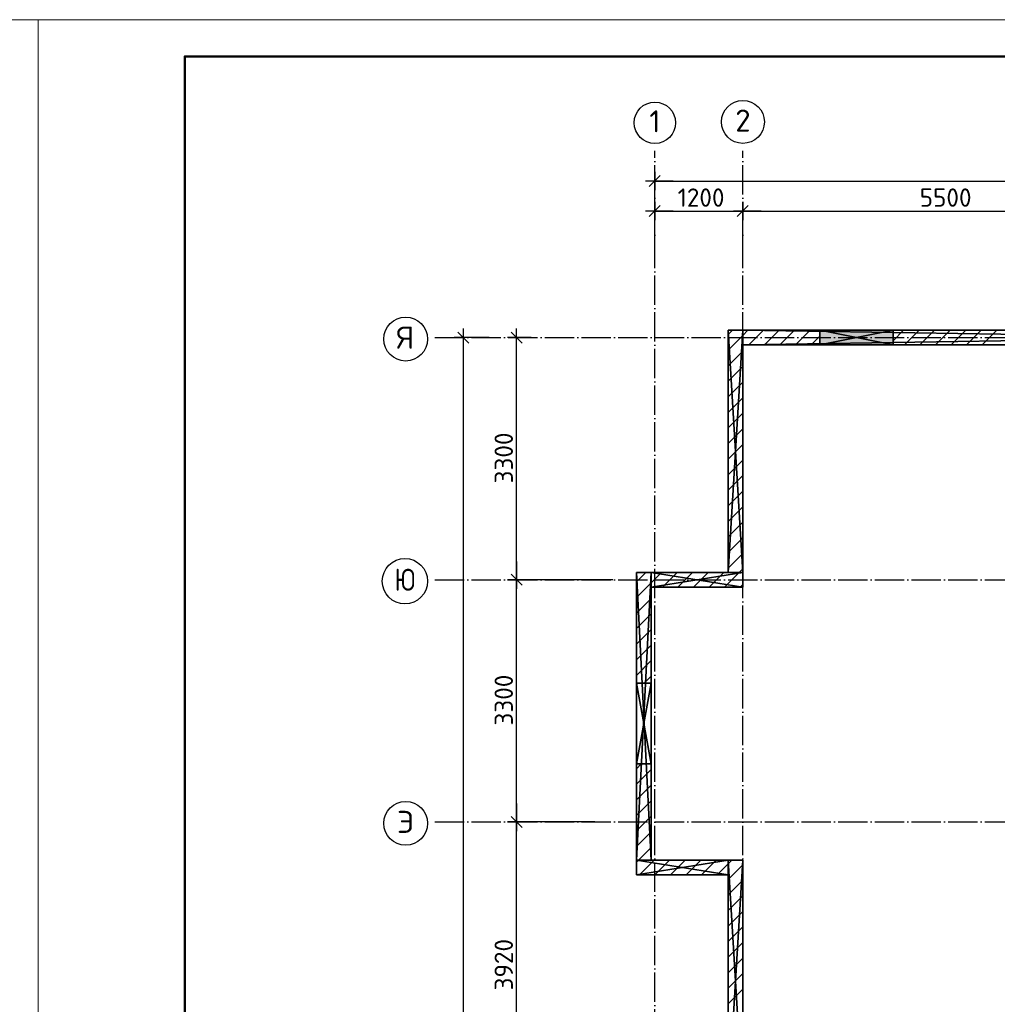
# Model space of a CAD drawing. Header units: millimetres. Extents: x 40580 to 559114, y -343730 to 81020.
# Tile 621 of 656: x 486970 to 500298, y -68214 to -54794. Entities that reach past the tile are written whole.
import ezdxf
from ezdxf.enums import TextEntityAlignment as Align

# ---------------------------------------------------------------- set-up
doc = ezdxf.new("R2010")
doc.units = ezdxf.units.MM
doc.linetypes.add('______11', pattern=[500, 400, -50, 0, -50])
doc.linetypes.add('______5', pattern=[1100, 800, -100, 100, -100])
for name, color, linetype in [('____________', 7, 'Continuous'), ('_____________1', 7, 'Continuous'), ('_________________1_', 7, 'Continuous'), ('___________________', 253, '______5')]:
    doc.layers.add(name, color=color, linetype=linetype)
doc.layers.add('Standard', color=7, linetype='Continuous', lineweight=25)
doc.styles.add('ISOCPEUR', font='isocpeur.ttf')

# ---------------------------------------------------------------- blocks, each defined once
blk = doc.blocks.new('ALL_ML_STRICH')
at = {"color": 0, "linetype": 'ByBlock', "lineweight": -2}
for p, q in [((-1, 0), (0.5, 0)), ((-0.3, -0.3), (0.3, 0.3)), ((0, -0.5), (0, 0.5))]:
    blk.add_line(p, q, dxfattribs=at)

msp = doc.modelspace()

# ---------------------------------------------------------------- linework, layer by layer
at = {"layer": '____________', "color": 251, "linetype": 'Continuous'}
for p, q in [((495627.7, -57350.9), (495627.7, -56993.5)), ((495627.7, -57990.9), (495627.7, -57403.5)), ((496827.7, -57823.1), (496827.7, -57403.5)), ((496827.7, -57823.1), (496827.7, -57403.5)), ((493371.5, -59127.5), (493019.1, -59127.5)), ((493941.5, -59127.5), (493744.6, -59127.5)), ((495054.6, -62427.5), (493744.6, -62427.5)), ((495054.6, -62427.5), (493744.6, -62427.5)), ((494811.2, -65727.5), (493744.6, -65727.5)), ((494811.2, -65727.5), (493744.6, -65727.5))]:
    msp.add_line(p, q, dxfattribs=at)
at = {"layer": '____________', "color": 7, "linetype": 'Continuous'}
for p, q in [((495627.7, -56993.5), (509527.7, -56993.5)), ((495627.7, -57403.5), (496827.7, -57403.5)), ((496827.7, -57403.5), (502327.7, -57403.5)), ((493019.1, -80167.5), (493019.1, -59127.5)), ((493744.6, -62427.5), (493744.6, -59127.5)), ((493744.6, -65727.5), (493744.6, -62427.5)), ((493744.6, -69647.5), (493744.6, -65727.5))]:
    msp.add_line(p, q, dxfattribs=at)
at = {"layer": '_____________1', "color": 253, "linetype": '______5'}
for p, q in [((496627.7, -59085.9), (496686.1, -59027.5)), ((496910.4, -59227.5), (497110.4, -59027.5)), ((497334.6, -59227.5), (497534.6, -59027.5)), ((499031.7, -59227.5), (499231.7, -59027.5)), ((499456, -59227.5), (499656, -59027.5)), ((499880.2, -59227.5), (500080.2, -59027.5)), ((497758.9, -59227.5), (497877.7, -59108.7)), ((496627.7, -59510.1), (496827.7, -59310.1)), ((496627.7, -59934.4), (496827.7, -59734.4)), ((496627.7, -60358.7), (496827.7, -60158.7)), ((496627.7, -60782.9), (496827.7, -60582.9)), ((496627.7, -61207.2), (496827.7, -61007.2)), ((496627.7, -61631.5), (496827.7, -61431.5)), ((496627.7, -62055.7), (496827.7, -61855.7)), ((495377.7, -62457.2), (495507.4, -62327.5)), ((495731.7, -62527.5), (495931.7, -62327.5)), ((496156, -62527.5), (496356, -62327.5)), ((496580.2, -62527.5), (496780.2, -62327.5)), ((496780.2, -62327.5), (496827.7, -62280)), ((495377.7, -65002.8), (495443, -64937.5)), ((495377.7, -66275.6), (495405.8, -66247.5)), ((495630.1, -66447.5), (495830.1, -66247.5)), ((496054.3, -66447.5), (496254.3, -66247.5)), ((496627.7, -66298.4), (496678.6, -66247.5)), ((496478.6, -66447.5), (496627.7, -66298.4)), ((496627.7, -66722.6), (496827.7, -66522.6)), ((496627.7, -67146.9), (496827.7, -66946.9)), ((496627.7, -67571.2), (496827.7, -67371.2)), ((496627.7, -67995.4), (496827.7, -67795.4))]:
    msp.add_line(p, q, dxfattribs=at)
at = {"layer": '_____________1', "color": 253, "linetype": '______11'}
for p, q in [((496827.7, -59098), (496898.2, -59027.5)), ((497122.5, -59227.5), (497322.5, -59027.5)), ((497546.8, -59227.5), (497746.8, -59027.5)), ((498877.7, -59169.3), (499019.6, -59027.5)), ((499243.8, -59227.5), (499443.8, -59027.5)), ((499668.1, -59227.5), (499868.1, -59027.5)), ((500092.3, -59227.5), (500292.3, -59027.5)), ((496627.7, -59298), (496827.7, -59098)), ((496627.7, -59722.3), (496827.7, -59522.3)), ((496627.7, -60146.5), (496827.7, -59946.5)), ((496627.7, -60570.8), (496827.7, -60370.8)), ((496627.7, -60995.1), (496827.7, -60795.1)), ((496627.7, -61419.3), (496827.7, -61219.3)), ((496627.7, -61843.6), (496827.7, -61643.6)), ((496627.7, -62267.9), (496827.7, -62067.9)), ((495577.7, -62469.3), (495719.6, -62327.5)), ((495943.8, -62527.5), (496143.8, -62327.5)), ((496368.1, -62527.5), (496568.1, -62327.5)), ((496792.3, -62527.5), (496827.7, -62492.1)), ((495417.9, -66447.5), (495617.9, -66247.5)), ((495842.2, -66447.5), (496042.2, -66247.5)), ((496266.5, -66447.5), (496466.5, -66247.5)), ((496627.7, -66510.5), (496827.7, -66310.5)), ((496627.7, -66934.8), (496827.7, -66734.8)), ((496627.7, -67359), (496827.7, -67159)), ((496627.7, -67783.3), (496827.7, -67583.3)), ((496627.7, -68207.6), (496827.7, -68007.6))]:
    msp.add_line(p, q, dxfattribs=at)
for points in [[(495377.7, -62669.3), (495577.7, -62469.3), (495577.7, -62469.3)], [(495377.7, -63093.6), (495577.7, -62893.6), (495577.7, -62893.6)], [(495377.7, -63517.9), (495577.7, -63317.9), (495577.7, -63317.9)], [(495482.3, -63837.5), (495577.7, -63742.1), (495577.7, -63742.1)], [(495377.7, -65214.9), (495577.7, -65014.9), (495577.7, -65014.9)], [(495377.7, -65639.2), (495577.7, -65439.2), (495577.7, -65439.2)], [(495377.7, -66063.5), (495577.7, -65863.5), (495577.7, -65863.5)]]:
    msp.add_lwpolyline(points, dxfattribs=at)
at = {"layer": '_____________1', "color": 253, "linetype": '______5'}
for points in [[(495377.7, -62881.5), (495577.7, -62681.5), (495577.7, -62681.5)], [(495377.7, -63305.7), (495577.7, -63105.7), (495577.7, -63105.7)], [(495377.7, -63730), (495577.7, -63530), (495577.7, -63530)], [(495377.7, -65427.1), (495577.7, -65227.1), (495577.7, -65227.1)], [(495377.7, -65851.3), (495577.7, -65651.3), (495577.7, -65651.3)], [(495405.8, -66247.5), (495577.7, -66075.6), (495577.7, -66075.6)]]:
    msp.add_lwpolyline(points, dxfattribs=at)
at = {"layer": '_________________1_', "color": 212, "linetype": 'Continuous'}
for p, q in [((498877.7, -59027.5), (497877.7, -59027.5)), ((497877.7, -59027.5), (497877.7, -59227.5)), ((497877.7, -59027.5), (498877.7, -59227.5)), ((497877.7, -59227.5), (498877.7, -59027.5)), ((498877.7, -59227.5), (498877.7, -59027.5)), ((497877.7, -59227.5), (498877.7, -59227.5))]:
    msp.add_line(p, q, dxfattribs=at)
at = {"layer": '_________________1_', "color": 6, "linetype": 'Continuous'}
for points in [[(497877.7, -59227.5), (497877.7, -59027.5), (498877.7, -59227.5)], [(498877.7, -59227.5), (497877.7, -59027.5), (498877.7, -59027.5)]]:
    msp.add_solid(points, dxfattribs=at)
at = {"layer": '___________________', "color": 253, "linetype": '______11'}
for p, q in [((495627.7, -81683.2), (495627.7, -56580.9)), ((495627.7, -81683.2), (495627.7, -56580.9)), ((496827.7, -81683.2), (496827.7, -56580.9)), ((496827.7, -81683.2), (496827.7, -56580.9)), ((492627.7, -59127.5), (492627.7, -59127.5)), ((492627.7, -59127.5), (510527.7, -59127.5)), ((492627.7, -59127.5), (492627.7, -59127.5)), ((492627.7, -59127.5), (510527.7, -59127.5)), ((492627.7, -62427.5), (492627.7, -62427.5)), ((492627.7, -62427.5), (510527.7, -62427.5)), ((492627.7, -62427.5), (492627.7, -62427.5)), ((492627.7, -62427.5), (510527.7, -62427.5)), ((492627.7, -65727.5), (492627.7, -65727.5)), ((492627.7, -65727.5), (510527.7, -65727.5)), ((492627.7, -65727.5), (492627.7, -65727.5)), ((492627.7, -65727.5), (510527.7, -65727.5))]:
    msp.add_line(p, q, dxfattribs=at)
at = {"layer": '___________________', "color": 7, "linetype": 'Continuous'}
for centre, radius in [((495629.6, -56198.5), 281.9), ((496830.1, -56188), 292.4), ((492231.5, -59147), 298.8), ((492222.2, -62447), 309.5), ((492231.5, -65747), 298.8)]:
    msp.add_circle(centre, radius, dxfattribs=at)
at = {"layer": 'Standard', "color": 7, "linetype": 'Continuous', "lineweight": 13, "transparency": 33554687}
for points in [[(457519.9, -54794), (457519.9, -96794), (487219.9, -96794), (487219.9, -54794), (457519.9, -54794)], [(487219.9, -54794), (487219.9, -96794), (516919.9, -96794), (516919.9, -54794), (487219.9, -54794)]]:
    msp.add_lwpolyline(points, close=True, dxfattribs=at)
at = {"layer": 'Standard', "color": 7, "linetype": 'Continuous', "lineweight": 50, "transparency": 33554687}
msp.add_lwpolyline([(516419.9, -56794), (516419.9, -96294), (489219.9, -96294), (489219.9, -55294), (516419.9, -55294)], close=True, dxfattribs=at)

# ---------------------------------------------------------------- block references
at = {"layer": '____________', "color": 7, "linetype": 'Continuous', "xscale": 250, "yscale": 250, "zscale": 250}
for p, rotation in [((495627.7, -56993.5), 180), ((495627.7, -57403.5), 180), ((496827.7, -57403.5), 180), ((493019.1, -59127.5), 90), ((493744.6, -59127.5), 90), ((493744.6, -62427.5), 270), ((493744.6, -62427.5), 90), ((493744.6, -65727.5), 270), ((493744.6, -65727.5), 90)]:
    msp.add_blockref('ALL_ML_STRICH', p, dxfattribs=dict(at, rotation=rotation))
msp.add_blockref('ALL_ML_STRICH', (496827.7, -57403.5), dxfattribs=at)

# ---------------------------------------------------------------- texts
at = {"layer": '____________', "color": 7, "style": 'ISOCPEUR'}
for s, p in [('1200', (495940.2, -57343.5)), ('5500', (499240.2, -57343.5))]:
    msp.add_text(s, height=250, dxfattribs=at).set_placement(p)
for s, p in [('3300', (493694.6, -61115)), ('3300', (493694.6, -64415)), ('3920', (493694.6, -68025))]:
    msp.add_text(s, height=250, rotation=90, dxfattribs=at).set_placement(p)
at = {"layer": '___________________', "color": 7, "linetype": 'Continuous', "style": 'ISOCPEUR'}
msp.add_text('1', height=300, dxfattribs=at).set_placement((495554.6, -56329), (495704.6, -56329), align=Align.FIT)
for s, width, p, p2 in [('2', 0.999205, (496725.1, -56318.5), (496935, -56318.5)), ('Я', 0.999536, (492111.5, -59277.5), (492351.4, -59277.5)), ('Ю', 0.999903, (492079.7, -62577.5), (492364.7, -62577.5)), ('Э', 0.999536, (492111.5, -65877.5), (492351.4, -65877.5))]:
    msp.add_text(s, height=300, dxfattribs=dict(at, width=width)).set_placement(p, p2, align=Align.FIT)

# ---------------------------------------------------------------- meshes
at = {"layer": '_____________1', "color": 7, "linetype": 'Continuous'}
mesh = msp.add_polyface(dxfattribs=at)
corners = [(496627.7, -59027.5, -3800), (496627.7, -62327.5, -3800), (496627.7, -62327.5, -350), (496627.7, -59027.5, -350)]
mesh.append_faces([[corners[k] for k in face] for face in [(1, 2, 0)]], dxfattribs={"vtx1": -1, "color": 7})
mesh.append_faces([[corners[k] for k in face] for face in [(2, 3, 0)]], dxfattribs={"vtx2": -1, "color": 7})
mesh = msp.add_polyface(dxfattribs=at)
corners = [(496827.7, -59027.5, -3800), (496627.7, -59027.5, -3800), (496627.7, -59027.5, -350), (496827.7, -59027.5, -350)]
mesh.append_faces([[corners[k] for k in face] for face in [(1, 2, 0)]], dxfattribs={"vtx1": -1, "color": 7})
mesh.append_faces([[corners[k] for k in face] for face in [(2, 3, 0)]], dxfattribs={"vtx2": -1, "color": 7})
mesh = msp.add_polyface(dxfattribs=at)
corners = [(496627.7, -62327.5, -350), (496827.7, -62327.5, -350), (496827.7, -59027.5, -350), (496627.7, -59027.5, -350)]
mesh.append_faces([[corners[k] for k in face] for face in [(1, 2, 0)]], dxfattribs={"vtx1": -1, "color": 7})
mesh.append_faces([[corners[k] for k in face] for face in [(2, 3, 0)]], dxfattribs={"vtx2": -1, "color": 7})
mesh = msp.add_polyface(dxfattribs=at)
corners = [(496827.7, -62327.5, -3800), (496627.7, -62327.5, -3800), (496627.7, -59027.5, -3800), (496827.7, -59027.5, -3800)]
mesh.append_faces([[corners[k] for k in face] for face in [(1, 2, 0)]], dxfattribs={"vtx1": -1, "color": 7})
mesh.append_faces([[corners[k] for k in face] for face in [(2, 3, 0)]], dxfattribs={"vtx2": -1, "color": 7})
mesh = msp.add_polyface(dxfattribs=at)
corners = [(496827.7, -59027.5, -3800), (496827.7, -59227.5, -3800), (496827.7, -59227.5, -350), (496827.7, -59027.5, -350)]
mesh.append_faces([[corners[k] for k in face] for face in [(1, 2, 0)]], dxfattribs={"vtx1": -1, "color": 7})
mesh.append_faces([[corners[k] for k in face] for face in [(2, 3, 0)]], dxfattribs={"vtx2": -1, "color": 7})
mesh = msp.add_polyface(dxfattribs=at)
corners = [(496827.7, -59227.5, -3800), (496827.7, -59027.5, -3800), (509727.7, -59027.5, -3800), (509727.7, -59227.5, -3800)]
mesh.append_faces([[corners[k] for k in face] for face in [(1, 2, 0)]], dxfattribs={"vtx1": -1, "color": 7})
mesh.append_faces([[corners[k] for k in face] for face in [(2, 3, 0)]], dxfattribs={"vtx2": -1, "color": 7})
mesh = msp.add_polyface(dxfattribs=at)
corners = [(496827.7, -59027.5, -350), (496827.7, -59227.5, -350), (509727.7, -59227.5, -350), (509727.7, -59027.5, -350)]
mesh.append_faces([[corners[k] for k in face] for face in [(1, 2, 0)]], dxfattribs={"vtx1": -1, "color": 7})
mesh.append_faces([[corners[k] for k in face] for face in [(2, 3, 0)]], dxfattribs={"vtx2": -1, "color": 7})
mesh = msp.add_polyface(dxfattribs=at)
corners = [(509727.7, -59027.5, -3800), (496827.7, -59027.5, -3800), (496827.7, -59027.5, -350), (509727.7, -59027.5, -350), (498877.7, -59027.5, -2000), (497877.7, -59027.5, -2000), (497877.7, -59027.5, -2600), (498877.7, -59027.5, -2600)]
mesh.append_faces([[corners[k] for k in face] for face in [(4, 2, 0)]], dxfattribs={"vtx0": -1, "vtx1": -1, "vtx2": -1, "color": 7})
mesh.append_faces([[corners[k] for k in face] for face in [(2, 4, 5), (6, 1, 2)]], dxfattribs={"vtx0": -1, "vtx2": -1, "color": 7})
mesh.append_faces([[corners[k] for k in face] for face in [(5, 6, 2), (6, 7, 1), (0, 1, 7), (7, 4, 0)]], dxfattribs={"vtx1": -1, "vtx2": -1, "color": 7})
mesh.append_faces([[corners[k] for k in face] for face in [(2, 3, 0)]], dxfattribs={"vtx2": -1, "color": 7})
mesh = msp.add_polyface(dxfattribs=at)
corners = [(496827.7, -62327.5, -3800), (496827.7, -59027.5, -3800), (496827.7, -59027.5, -350), (496827.7, -62327.5, -350)]
mesh.append_faces([[corners[k] for k in face] for face in [(1, 2, 0)]], dxfattribs={"vtx1": -1, "color": 7})
mesh.append_faces([[corners[k] for k in face] for face in [(2, 3, 0)]], dxfattribs={"vtx2": -1, "color": 7})
mesh = msp.add_polyface(dxfattribs=at)
corners = [(497877.7, -59027.5, -2600), (497877.7, -59027.5, -2000), (497877.7, -59227.5, -2000), (497877.7, -59227.5, -2600)]
mesh.append_faces([[corners[k] for k in face] for face in [(1, 2, 0)]], dxfattribs={"vtx1": -1, "color": 7})
mesh.append_faces([[corners[k] for k in face] for face in [(2, 3, 0)]], dxfattribs={"vtx2": -1, "color": 7})
mesh = msp.add_polyface(dxfattribs=at)
corners = [(498877.7, -59027.5, -2600), (497877.7, -59027.5, -2600), (497877.7, -59227.5, -2600), (498877.7, -59227.5, -2600)]
mesh.append_faces([[corners[k] for k in face] for face in [(1, 2, 0)]], dxfattribs={"vtx1": -1, "color": 7})
mesh.append_faces([[corners[k] for k in face] for face in [(2, 3, 0)]], dxfattribs={"vtx2": -1, "color": 7})
mesh = msp.add_polyface(dxfattribs=at)
corners = [(498877.7, -59227.5, -2000), (497877.7, -59227.5, -2000), (497877.7, -59027.5, -2000), (498877.7, -59027.5, -2000)]
mesh.append_faces([[corners[k] for k in face] for face in [(1, 2, 0)]], dxfattribs={"vtx1": -1, "color": 7})
mesh.append_faces([[corners[k] for k in face] for face in [(2, 3, 0)]], dxfattribs={"vtx2": -1, "color": 7})
mesh = msp.add_polyface(dxfattribs=at)
corners = [(498877.7, -59227.5, -2600), (498877.7, -59227.5, -2000), (498877.7, -59027.5, -2000), (498877.7, -59027.5, -2600)]
mesh.append_faces([[corners[k] for k in face] for face in [(1, 2, 0)]], dxfattribs={"vtx1": -1, "color": 7})
mesh.append_faces([[corners[k] for k in face] for face in [(2, 3, 0)]], dxfattribs={"vtx2": -1, "color": 7})
mesh = msp.add_polyface(dxfattribs=at)
corners = [(496827.7, -59227.5, -3800), (509727.7, -59227.5, -3800), (509727.7, -59227.5, -350), (496827.7, -59227.5, -350), (497877.7, -59227.5, -2000), (498877.7, -59227.5, -2000), (498877.7, -59227.5, -2600), (497877.7, -59227.5, -2600)]
mesh.append_faces([[corners[k] for k in face] for face in [(6, 0, 2)]], dxfattribs={"vtx0": -1, "vtx1": -1, "vtx2": -1, "color": 7})
mesh.append_faces([[corners[k] for k in face] for face in [(3, 4, 5), (4, 3, 0)]], dxfattribs={"vtx0": -1, "vtx2": -1, "color": 7})
mesh.append_faces([[corners[k] for k in face] for face in [(2, 3, 5), (5, 6, 2), (6, 7, 0), (7, 4, 0)]], dxfattribs={"vtx1": -1, "vtx2": -1, "color": 7})
mesh.append_faces([[corners[k] for k in face] for face in [(0, 1, 2)]], dxfattribs={"vtx2": -1, "color": 7})
mesh = msp.add_polyface(dxfattribs=at)
corners = [(495577.7, -62327.5, -3800), (495377.7, -62327.5, -3800), (495377.7, -62327.5, -350), (495577.7, -62327.5, -350)]
mesh.append_faces([[corners[k] for k in face] for face in [(1, 2, 0)]], dxfattribs={"vtx1": -1, "color": 7})
mesh.append_faces([[corners[k] for k in face] for face in [(2, 3, 0)]], dxfattribs={"vtx2": -1, "color": 7})
mesh = msp.add_polyface(dxfattribs=at)
corners = [(495577.7, -66247.5, -3800), (495377.7, -66247.5, -3800), (495377.7, -62327.5, -3800), (495577.7, -62327.5, -3800)]
mesh.append_faces([[corners[k] for k in face] for face in [(1, 2, 0)]], dxfattribs={"vtx1": -1, "color": 7})
mesh.append_faces([[corners[k] for k in face] for face in [(2, 3, 0)]], dxfattribs={"vtx2": -1, "color": 7})
mesh = msp.add_polyface(dxfattribs=at)
corners = [(495377.7, -66247.5, -350), (495577.7, -66247.5, -350), (495577.7, -62327.5, -350), (495377.7, -62327.5, -350)]
mesh.append_faces([[corners[k] for k in face] for face in [(1, 2, 0)]], dxfattribs={"vtx1": -1, "color": 7})
mesh.append_faces([[corners[k] for k in face] for face in [(2, 3, 0)]], dxfattribs={"vtx2": -1, "color": 7})
mesh = msp.add_polyface(dxfattribs=at)
corners = [(495377.7, -62327.5, -3800), (495377.7, -66247.5, -3800), (495377.7, -66247.5, -350), (495377.7, -62327.5, -350), (495377.7, -63837.5, -600), (495377.7, -64937.5, -600), (495377.7, -64937.5, -1900), (495377.7, -63837.5, -1900)]
mesh.append_faces([[corners[k] for k in face] for face in [(3, 4, 5), (7, 0, 1), (7, 3, 0)]], dxfattribs={"vtx0": -1, "vtx2": -1, "color": 7})
mesh.append_faces([[corners[k] for k in face] for face in [(2, 3, 5), (5, 6, 2), (1, 2, 6), (6, 7, 1), (7, 4, 3)]], dxfattribs={"vtx1": -1, "vtx2": -1, "color": 7})
mesh = msp.add_polyface(dxfattribs=at)
corners = [(495577.7, -66247.5, -3800), (495577.7, -62327.5, -3800), (495577.7, -62327.5, -350), (495577.7, -66247.5, -350), (495577.7, -64937.5, -600), (495577.7, -63837.5, -600), (495577.7, -63837.5, -1900), (495577.7, -64937.5, -1900)]
mesh.append_faces([[corners[k] for k in face] for face in [(3, 4, 5), (7, 0, 1), (7, 3, 0)]], dxfattribs={"vtx0": -1, "vtx2": -1, "color": 7})
mesh.append_faces([[corners[k] for k in face] for face in [(2, 3, 5), (5, 6, 2), (1, 2, 6), (6, 7, 1), (7, 4, 3)]], dxfattribs={"vtx1": -1, "vtx2": -1, "color": 7})
mesh = msp.add_polyface(dxfattribs=at)
corners = [(496827.7, -62327.5, -3800), (495577.7, -62327.5, -3800), (495577.7, -62327.5, -350), (496827.7, -62327.5, -350)]
mesh.append_faces([[corners[k] for k in face] for face in [(1, 2, 0)]], dxfattribs={"vtx1": -1, "color": 7})
mesh.append_faces([[corners[k] for k in face] for face in [(2, 3, 0)]], dxfattribs={"vtx2": -1, "color": 7})
mesh = msp.add_polyface(dxfattribs=at)
corners = [(495577.7, -62327.5, -3800), (495577.7, -62527.5, -3800), (495577.7, -62527.5, -350), (495577.7, -62327.5, -350)]
mesh.append_faces([[corners[k] for k in face] for face in [(1, 2, 0)]], dxfattribs={"vtx1": -1, "color": 7})
mesh.append_faces([[corners[k] for k in face] for face in [(2, 3, 0)]], dxfattribs={"vtx2": -1, "color": 7})
mesh = msp.add_polyface(dxfattribs=at)
corners = [(495577.7, -62327.5, -350), (495577.7, -62527.5, -350), (496827.7, -62527.5, -350), (496827.7, -62327.5, -350)]
mesh.append_faces([[corners[k] for k in face] for face in [(1, 2, 0)]], dxfattribs={"vtx1": -1, "color": 7})
mesh.append_faces([[corners[k] for k in face] for face in [(2, 3, 0)]], dxfattribs={"vtx2": -1, "color": 7})
mesh = msp.add_polyface(dxfattribs=at)
corners = [(495577.7, -62527.5, -3800), (495577.7, -62327.5, -3800), (496827.7, -62327.5, -3800), (496827.7, -62527.5, -3800)]
mesh.append_faces([[corners[k] for k in face] for face in [(1, 2, 0)]], dxfattribs={"vtx1": -1, "color": 7})
mesh.append_faces([[corners[k] for k in face] for face in [(2, 3, 0)]], dxfattribs={"vtx2": -1, "color": 7})
mesh = msp.add_polyface(dxfattribs=at)
corners = [(496627.7, -62327.5, -3800), (496827.7, -62327.5, -3800), (496827.7, -62327.5, -350), (496627.7, -62327.5, -350)]
mesh.append_faces([[corners[k] for k in face] for face in [(1, 2, 0)]], dxfattribs={"vtx1": -1, "color": 7})
mesh.append_faces([[corners[k] for k in face] for face in [(2, 3, 0)]], dxfattribs={"vtx2": -1, "color": 7})
mesh = msp.add_polyface(dxfattribs=at)
corners = [(496827.7, -62527.5, -3800), (496827.7, -62327.5, -3800), (496827.7, -62327.5, -350), (496827.7, -62527.5, -350)]
mesh.append_faces([[corners[k] for k in face] for face in [(1, 2, 0)]], dxfattribs={"vtx1": -1, "color": 7})
mesh.append_faces([[corners[k] for k in face] for face in [(2, 3, 0)]], dxfattribs={"vtx2": -1, "color": 7})
mesh = msp.add_polyface(dxfattribs=at)
corners = [(495577.7, -62527.5, -3800), (496827.7, -62527.5, -3800), (496827.7, -62527.5, -350), (495577.7, -62527.5, -350)]
mesh.append_faces([[corners[k] for k in face] for face in [(1, 2, 0)]], dxfattribs={"vtx1": -1, "color": 7})
mesh.append_faces([[corners[k] for k in face] for face in [(2, 3, 0)]], dxfattribs={"vtx2": -1, "color": 7})
mesh = msp.add_polyface(dxfattribs=at)
corners = [(495577.7, -63837.5, -1900), (495577.7, -63837.5, -600), (495377.7, -63837.5, -600), (495377.7, -63837.5, -1900)]
mesh.append_faces([[corners[k] for k in face] for face in [(1, 2, 0)]], dxfattribs={"vtx1": -1, "color": 7})
mesh.append_faces([[corners[k] for k in face] for face in [(2, 3, 0)]], dxfattribs={"vtx2": -1, "color": 7})
mesh = msp.add_polyface(dxfattribs=at)
corners = [(495377.7, -63837.5, -1900), (495377.7, -64937.5, -1900), (495577.7, -64937.5, -1900), (495577.7, -63837.5, -1900)]
mesh.append_faces([[corners[k] for k in face] for face in [(1, 2, 0)]], dxfattribs={"vtx1": -1, "color": 7})
mesh.append_faces([[corners[k] for k in face] for face in [(2, 3, 0)]], dxfattribs={"vtx2": -1, "color": 7})
mesh = msp.add_polyface(dxfattribs=at)
corners = [(495577.7, -63837.5, -600), (495577.7, -64937.5, -600), (495377.7, -64937.5, -600), (495377.7, -63837.5, -600)]
mesh.append_faces([[corners[k] for k in face] for face in [(1, 2, 0)]], dxfattribs={"vtx1": -1, "color": 7})
mesh.append_faces([[corners[k] for k in face] for face in [(2, 3, 0)]], dxfattribs={"vtx2": -1, "color": 7})
mesh = msp.add_polyface(dxfattribs=at)
corners = [(495377.7, -64937.5, -1900), (495377.7, -64937.5, -600), (495577.7, -64937.5, -600), (495577.7, -64937.5, -1900)]
mesh.append_faces([[corners[k] for k in face] for face in [(1, 2, 0)]], dxfattribs={"vtx1": -1, "color": 7})
mesh.append_faces([[corners[k] for k in face] for face in [(2, 3, 0)]], dxfattribs={"vtx2": -1, "color": 7})
mesh = msp.add_polyface(dxfattribs=at)
corners = [(495377.7, -66247.5, -3800), (495577.7, -66247.5, -3800), (495577.7, -66247.5, -350), (495377.7, -66247.5, -350)]
mesh.append_faces([[corners[k] for k in face] for face in [(1, 2, 0)]], dxfattribs={"vtx1": -1, "color": 7})
mesh.append_faces([[corners[k] for k in face] for face in [(2, 3, 0)]], dxfattribs={"vtx2": -1, "color": 7})
mesh = msp.add_polyface(dxfattribs=at)
corners = [(495377.7, -66247.5, -3800), (495377.7, -66447.5, -3800), (495377.7, -66447.5, -350), (495377.7, -66247.5, -350)]
mesh.append_faces([[corners[k] for k in face] for face in [(1, 2, 0)]], dxfattribs={"vtx1": -1, "color": 7})
mesh.append_faces([[corners[k] for k in face] for face in [(2, 3, 0)]], dxfattribs={"vtx2": -1, "color": 7})
mesh = msp.add_polyface(dxfattribs=at)
corners = [(496627.7, -66247.5, -3800), (495377.7, -66247.5, -3800), (495377.7, -66247.5, -350), (496627.7, -66247.5, -350)]
mesh.append_faces([[corners[k] for k in face] for face in [(1, 2, 0)]], dxfattribs={"vtx1": -1, "color": 7})
mesh.append_faces([[corners[k] for k in face] for face in [(2, 3, 0)]], dxfattribs={"vtx2": -1, "color": 7})
mesh = msp.add_polyface(dxfattribs=at)
corners = [(496627.7, -66447.5, -350), (496627.7, -66247.5, -350), (495377.7, -66247.5, -350), (495377.7, -66447.5, -350)]
mesh.append_faces([[corners[k] for k in face] for face in [(1, 2, 0)]], dxfattribs={"vtx1": -1, "color": 7})
mesh.append_faces([[corners[k] for k in face] for face in [(2, 3, 0)]], dxfattribs={"vtx2": -1, "color": 7})
mesh = msp.add_polyface(dxfattribs=at)
corners = [(496627.7, -66247.5, -3800), (496627.7, -66447.5, -3800), (495377.7, -66447.5, -3800), (495377.7, -66247.5, -3800)]
mesh.append_faces([[corners[k] for k in face] for face in [(1, 2, 0)]], dxfattribs={"vtx1": -1, "color": 7})
mesh.append_faces([[corners[k] for k in face] for face in [(2, 3, 0)]], dxfattribs={"vtx2": -1, "color": 7})
mesh = msp.add_polyface(dxfattribs=at)
corners = [(496627.7, -66247.5, -3800), (496627.7, -69547.5, -3800), (496627.7, -69547.5, -350), (496627.7, -66247.5, -350)]
mesh.append_faces([[corners[k] for k in face] for face in [(1, 2, 0)]], dxfattribs={"vtx1": -1, "color": 7})
mesh.append_faces([[corners[k] for k in face] for face in [(2, 3, 0)]], dxfattribs={"vtx2": -1, "color": 7})
mesh = msp.add_polyface(dxfattribs=at)
corners = [(496827.7, -66247.5, -3800), (496627.7, -66247.5, -3800), (496627.7, -66247.5, -350), (496827.7, -66247.5, -350)]
mesh.append_faces([[corners[k] for k in face] for face in [(1, 2, 0)]], dxfattribs={"vtx1": -1, "color": 7})
mesh.append_faces([[corners[k] for k in face] for face in [(2, 3, 0)]], dxfattribs={"vtx2": -1, "color": 7})
mesh = msp.add_polyface(dxfattribs=at)
corners = [(496627.7, -69547.5, -350), (496827.7, -69547.5, -350), (496827.7, -66247.5, -350), (496627.7, -66247.5, -350)]
mesh.append_faces([[corners[k] for k in face] for face in [(1, 2, 0)]], dxfattribs={"vtx1": -1, "color": 7})
mesh.append_faces([[corners[k] for k in face] for face in [(2, 3, 0)]], dxfattribs={"vtx2": -1, "color": 7})
mesh = msp.add_polyface(dxfattribs=at)
corners = [(496827.7, -69547.5, -3800), (496627.7, -69547.5, -3800), (496627.7, -66247.5, -3800), (496827.7, -66247.5, -3800)]
mesh.append_faces([[corners[k] for k in face] for face in [(1, 2, 0)]], dxfattribs={"vtx1": -1, "color": 7})
mesh.append_faces([[corners[k] for k in face] for face in [(2, 3, 0)]], dxfattribs={"vtx2": -1, "color": 7})
mesh = msp.add_polyface(dxfattribs=at)
corners = [(496627.7, -66447.5, -3800), (496627.7, -66247.5, -3800), (496627.7, -66247.5, -350), (496627.7, -66447.5, -350)]
mesh.append_faces([[corners[k] for k in face] for face in [(1, 2, 0)]], dxfattribs={"vtx1": -1, "color": 7})
mesh.append_faces([[corners[k] for k in face] for face in [(2, 3, 0)]], dxfattribs={"vtx2": -1, "color": 7})
mesh = msp.add_polyface(dxfattribs=at)
corners = [(496827.7, -69547.5, -3800), (496827.7, -66247.5, -3800), (496827.7, -66247.5, -350), (496827.7, -69547.5, -350)]
mesh.append_faces([[corners[k] for k in face] for face in [(1, 2, 0)]], dxfattribs={"vtx1": -1, "color": 7})
mesh.append_faces([[corners[k] for k in face] for face in [(2, 3, 0)]], dxfattribs={"vtx2": -1, "color": 7})
mesh = msp.add_polyface(dxfattribs=at)
corners = [(495377.7, -66447.5, -3800), (496627.7, -66447.5, -3800), (496627.7, -66447.5, -350), (495377.7, -66447.5, -350)]
mesh.append_faces([[corners[k] for k in face] for face in [(1, 2, 0)]], dxfattribs={"vtx1": -1, "color": 7})
mesh.append_faces([[corners[k] for k in face] for face in [(2, 3, 0)]], dxfattribs={"vtx2": -1, "color": 7})

doc.saveas('drawing.dxf')
